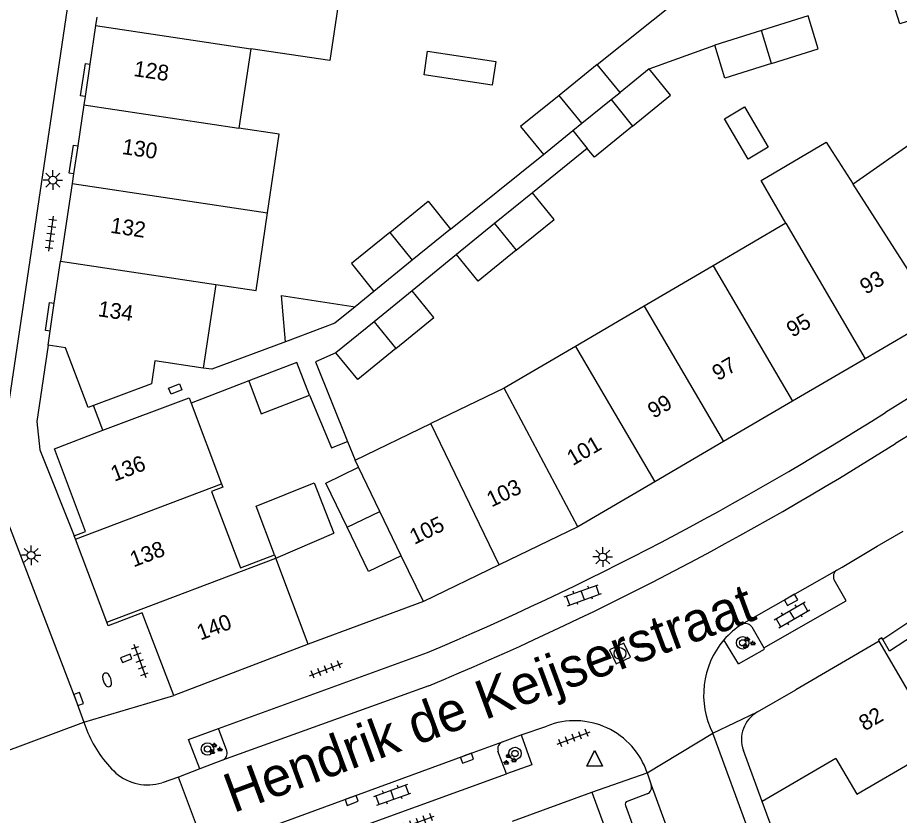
# Model space of a CAD drawing. Extents: x 131000 to 133014, y 396499 to 399001.
# Drawn here: x 132734 to 132790.2, y 397356 to 397406.8 of the extents above; entities that cross this region are included whole.
import ezdxf

# ---------------------------------------------------------------- set-up
doc = ezdxf.new("R2010")
doc.units = 0
for name, color, linetype in [('gg-afsc-erfafscheiding', 7, 'Continuous'), ('gg-afsc-hekwerk', 7, 'Continuous'), ('gg-afsc-muur', 7, 'Continuous'), ('gg-anno-huisnummerreeks BGT', 7, 'Continuous'), ('gg-anno-openbare ruimte label', 7, 'Continuous'), ('gg-bbg-bijgebouw', 7, 'Continuous'), ('gg-bbg-gedigitaliseerde bebouwing', 7, 'Continuous'), ('gg-bbg-gedigitaliseerde bijgebouw', 7, 'Continuous'), ('gg-bbg-hoofdgebouw', 7, 'Continuous'), ('gg-bbg-luifel en loopbrug', 7, 'Continuous'), ('gg-bbg-onder overbouw', 7, 'Continuous'), ('gg-bbg-pand overbouw', 7, 'Continuous'), ('gg-bbg-tussenscheiding', 7, 'Continuous'), ('gg-knt-verharding', 7, 'Continuous'), ('gg-knt-verharding nz', 7, 'Continuous'), ('gt-grn-weggrens', 7, 'Continuous'), ('gt-symb-boom', 7, 'Continuous'), ('gt-symb-brandkraan', 7, 'Continuous'), ('gt-symb-groenvak', 7, 'Continuous'), ('gt-symb-klinker verharding', 7, 'Continuous'), ('gt-symb-kolk', 7, 'Continuous'), ('gt-symb-kolk center center', 7, 'Continuous'), ('gt-symb-lichtmast', 7, 'Continuous'), ('gt-symb-rioolschacht', 7, 'Continuous'), ('gt-symb-tegel verharding', 7, 'Continuous'), ('gt-symb-waterafsluiter', 7, 'Continuous')]:
    doc.layers.add(name, color=color, linetype=linetype)

# ---------------------------------------------------------------- blocks, each defined once
blk = doc.blocks.new('gt0-RS')
at = {"layer": 'gt-symb-rioolschacht'}
blk.add_lwpolyline([(-0.5, -0.5), (0.5, -0.5), (0.5, 0.5), (-0.5, 0.5)], close=True, dxfattribs=at)
blk.add_circle((0, 0), 0.375, dxfattribs=at)
blk = doc.blocks.new('gt0-GRVAK')
at = {"layer": 'gt-symb-groenvak'}
for p, q in [((-0.11, 0.189), (-0.228, 0.24)), ((-0.182, 0.153), (0.088, 0.153)), ((-0.091, 0.211), (-0.156, 0.322)), ((-0.047, 0.214), (-0.047, 0.393)), ((-0.004, 0.211), (0.061, 0.322)), ((0.015, 0.189), (0.133, 0.24)), ((0.262, -0.052), (0.197, 0.059)), ((0.305, -0.049), (0.305, 0.13)), ((0.349, -0.052), (0.414, 0.059)), ((-0.245, -0.228), (-0.363, -0.177)), ((-0.318, -0.264), (-0.047, -0.264)), ((-0.226, -0.206), (-0.291, -0.095)), ((-0.183, -0.203), (-0.183, -0.024)), ((-0.139, -0.206), (-0.074, -0.095)), ((-0.12, -0.228), (-0.002, -0.177)), ((0.243, -0.074), (0.125, -0.023)), ((0.17, -0.11), (0.441, -0.11)), ((0.368, -0.074), (0.486, -0.023))]:
    blk.add_line(p, q, dxfattribs=at)
blk = doc.blocks.new('gt0-BOOM')
at = {"layer": 'gt-symb-boom'}
for radius in [0.4, 0.2]:
    blk.add_circle((0, 0), radius, dxfattribs=at)
blk = doc.blocks.new('gt0-KL1')
at = {"layer": 'gt-symb-klinker verharding'}
for p, q in [((-1.15, 0.3), (1.15, 0.3)), ((-1, -0.3), (-1, 0.3)), ((-0.5, 0.3), (-0.5, 0.45)), ((0, -0.3), (0, 0.3)), ((0.5, 0.3), (0.5, 0.45)), ((1, -0.3), (1, 0.3)), ((-1.15, -0.3), (1.15, -0.3)), ((-0.5, -0.45), (-0.5, -0.3)), ((0.5, -0.45), (0.5, -0.3))]:
    blk.add_line(p, q, dxfattribs=at)
blk = doc.blocks.new('gt0-KOLK')
at = {"layer": 'gt-symb-kolk'}
blk.add_lwpolyline([(0, 0), (0.375, 0), (0.375, 0.4), (-0.375, 0.4), (-0.375, 0), (0, 0)], dxfattribs=at)
blk = doc.blocks.new('gt0-WAFSL')
at = {"layer": 'gt-symb-waterafsluiter'}
for p, q in [((-0.5, -0.333), (0, 0.667)), ((0, 0.667), (0.5, -0.333)), ((0.5, -0.333), (-0.5, -0.333))]:
    blk.add_line(p, q, dxfattribs=at)
blk = doc.blocks.new('gt0-TEG1')
at = {"layer": 'gt-symb-tegel verharding'}
for p, q in [((-1.125, 0), (1.125, 0)), ((-0.9, -0.25), (-0.9, 0.25)), ((-0.45, -0.25), (-0.45, 0.25)), ((0, -0.25), (0, 0.25)), ((0.45, -0.25), (0.45, 0.25)), ((0.9, -0.25), (0.9, 0.25))]:
    blk.add_line(p, q, dxfattribs=at)
blk = doc.blocks.new('gt0-LMAST')
at = {"layer": 'gt-symb-lichtmast'}
for p, q in [((-0.005, 0.246), (-0.005, 0.621)), ((-0.182, 0.173), (-0.447, 0.438)), ((0.172, 0.173), (0.437, 0.438)), ((-0.255, -0.004), (-0.63, -0.004)), ((-0.182, -0.181), (-0.447, -0.446)), ((-0.005, -0.254), (-0.005, -0.629)), ((0.437, -0.446), (0.172, -0.181)), ((0.245, -0.004), (0.62, -0.004))]:
    blk.add_line(p, q, dxfattribs=at)
blk.add_circle((-0.005, -0.004), 0.25, dxfattribs=at)
blk = doc.blocks.new('gt0-KOLKCC')
at = {"layer": 'gt-symb-kolk center center'}
blk.add_lwpolyline([(-0.375, 0.2), (0.375, 0.2), (0.375, -0.2), (-0.375, -0.2)], close=True, dxfattribs=at)
blk = doc.blocks.new('gt0-BR')
at = {"layer": 'gt-symb-brandkraan'}
for centre, radius, start, end in [((-0.244, 0), 0.206, 107.5669, 252.4331), ((0.599, -2.664), 3, 106.892, 107.5669), ((0, -0.691), 0.938, 73.108, 106.892), ((-0.599, -2.664), 3, 72.4331, 73.108), ((0.244, 0), 0.206, 287.567, 72.4331), ((0.599, 2.664), 3, 252.4331, 253.108), ((0, 0.691), 0.938, 253.108, 286.8921), ((-0.599, 2.664), 3, 286.8921, 287.567)]:
    blk.add_arc(centre, radius, start, end, dxfattribs=at)

msp = doc.modelspace()

# ---------------------------------------------------------------- linework, layer by layer
at = {"layer": 'gg-afsc-erfafscheiding'}
for p, q in [((132774.289, 397403.561), (132778.463, 397405.084)), ((132770.334, 397398.498), (132766.854, 397395.674)), ((132761.621, 397393.358), (132767.541, 397398.106)), ((132761.999, 397391.741), (132759.171, 397389.421)), ((132756.738, 397389.386), (132755.537, 397388.408)), ((132748.747, 397383.677), (132745.083, 397382.268)), ((132755.052, 397379.824), (132755.53, 397378.634))]:
    msp.add_line(p, q, dxfattribs=at)
for points in [[(132770.979, 397403.838), (132776.318, 397408.149), (132775.942, 397409.415)], [(132751.096, 397386.176), (132746.394, 397384.416), (132745.85, 397384.497)], [(132754.313, 397385.476), (132753.013, 397384.902), (132755.052, 397379.824)], [(132752.622, 397382.766), (132754.034, 397379.414), (132755.052, 397379.824)]]:
    msp.add_lwpolyline(points, dxfattribs=at)
at = {"layer": 'gg-afsc-hekwerk'}
msp.add_line((132739.457, 397380.527), (132738.858, 397382.111), dxfattribs=at)
at = {"layer": 'gg-afsc-muur'}
for p, q in [((132759.892, 397369.616), (132752.55, 397366.89)), ((132783.999, 397350.093), (132781.495, 397356.874))]:
    msp.add_line(p, q, dxfattribs=at)
msp.add_lwpolyline([(132740.576, 397366.014), (132740.692, 397365.717), (132741.297, 397365.951), (132741.182, 397366.249), (132740.576, 397366.014)], dxfattribs=at)
at = {"layer": 'gg-bbg-bijgebouw'}
for p, q in [((132784.416, 397406.942), (132781.44, 397406.013)), ((132781.44, 397406.013), (132778.463, 397405.084)), ((132770.979, 397403.838), (132768.555, 397401.881)), ((132772.431, 397402.067), (132770.979, 397403.838)), ((132774.289, 397403.561), (132772.431, 397402.067)), ((132767.541, 397398.106), (132769.408, 397399.632)), ((132769.408, 397399.632), (132770.334, 397398.498)), ((132766.854, 397395.674), (132764.427, 397393.708)), ((132761.621, 397393.358), (132759.179, 397391.372)), ((132764.427, 397393.708), (132761.999, 397391.741)), ((132759.179, 397391.372), (132756.738, 397389.386)), ((132759.171, 397389.421), (132756.742, 397387.448)), ((132756.742, 397387.448), (132754.313, 397385.476))]:
    msp.add_line(p, q, dxfattribs=at)
for points in [[(132792.633, 397409.49), (132793.286, 397407.39), (132790.263, 397406.45), (132789.61, 397408.551)], [(132782.095, 397403.913), (132785.071, 397404.841), (132784.416, 397406.942)], [(132782.095, 397403.913), (132779.118, 397402.984), (132778.463, 397405.084)], [(132773.22, 397399.918), (132775.646, 397401.901), (132774.289, 397403.561)], [(132768.555, 397401.881), (132766.085, 397399.886), (132767.541, 397398.106)], [(132773.22, 397399.918), (132770.794, 397397.936), (132770.334, 397398.498)], [(132765.805, 397392.005), (132768.233, 397393.972), (132766.854, 397395.674)], [(132757.74, 397393.14), (132760.182, 397395.127), (132761.621, 397393.358)], [(132757.74, 397393.14), (132755.299, 397391.154), (132756.738, 397389.386)], [(132765.805, 397392.005), (132763.378, 397390.039), (132761.999, 397391.741)], [(132758.129, 397385.74), (132760.558, 397387.713), (132759.171, 397389.421)], [(132758.129, 397385.74), (132755.7, 397383.768), (132754.313, 397385.476)], [(132752.622, 397382.766), (132751.817, 397384.858), (132748.747, 397383.677)], [(132748.747, 397383.677), (132749.553, 397381.585), (132752.622, 397382.766)], [(132755.032, 397374.344), (132753.67, 397377.159), (132755.755, 397378.169)], [(132758.479, 397372.537), (132756.394, 397371.529), (132755.032, 397374.344)]]:
    msp.add_lwpolyline(points, dxfattribs=at)
at = {"layer": 'gg-bbg-gedigitaliseerde bebouwing'}
msp.add_line((132786.189, 397359.617), (132781.495, 397356.874), dxfattribs=at)
for points in [[(132749.645, 397409.988), (132754.689, 397409.237), (132753.924, 397404.097), (132748.88, 397404.848)], [(132749.951, 397394.385), (132750.698, 397399.399), (132748.126, 397399.782)], [(132783.008, 397393.728), (132781.417, 397396.447), (132785.572, 397398.899), (132787.282, 397396.229)], [(132746.644, 397389.83), (132749.216, 397389.447), (132749.951, 397394.385)]]:
    msp.add_lwpolyline(points, dxfattribs=at)
at = {"layer": 'gg-bbg-gedigitaliseerde bijgebouw'}
for points in [[(132760.159, 397404.691), (132764.507, 397404.032), (132764.279, 397402.529), (132759.931, 397403.187), (132760.159, 397404.691)], [(132780.607, 397397.819), (132779.09, 397400.39), (132780.363, 397401.142), (132781.88, 397398.571), (132780.607, 397397.819)], [(132751.096, 397386.176), (132750.837, 397389.127), (132755.537, 397388.408)], [(132755.537, 397388.408), (132754.242, 397387.353), (132751.096, 397386.176)]]:
    msp.add_lwpolyline(points, dxfattribs=at)
at = {"layer": 'gg-bbg-hoofdgebouw'}
for p, q in [((132739.066, 397406.872), (132738.986, 397406.332)), ((132738.986, 397406.332), (132738.621, 397403.877)), ((132748.88, 397404.848), (132748.126, 397399.782)), ((132738.621, 397403.877), (132738.313, 397401.802)), ((132738.313, 397401.802), (132738.233, 397401.266)), ((132738.233, 397401.266), (132737.847, 397398.67)), ((132791.487, 397399.158), (132787.282, 397396.229)), ((132737.847, 397398.67), (132737.581, 397396.883)), ((132737.581, 397396.883), (132737.488, 397396.255)), ((132737.488, 397396.255), (132736.753, 397391.313)), ((132783.008, 397393.728), (132778.375, 397391.017)), ((132736.354, 397388.63), (132736.753, 397391.313)), ((132778.375, 397391.017), (132773.976, 397388.442)), ((132746.644, 397389.83), (132745.85, 397384.497)), ((132736.089, 397386.849), (132736.354, 397388.63)), ((132773.976, 397388.442), (132769.587, 397385.873)), ((132792.688, 397387.791), (132788.064, 397385.088)), ((132735.957, 397385.959), (132736.089, 397386.849)), ((132769.587, 397385.873), (132765.034, 397383.209)), ((132788.064, 397385.088), (132783.43, 397382.38)), ((132765.034, 397383.209), (132760.366, 397380.962)), ((132745.083, 397382.268), (132747.025, 397377.108)), ((132783.43, 397382.38), (132779.029, 397379.808)), ((132755.53, 397378.634), (132760.366, 397380.962)), ((132779.029, 397379.808), (132774.638, 397377.242)), ((132755.755, 397378.169), (132755.53, 397378.634)), ((132774.638, 397377.242), (132769.74, 397374.379)), ((132769.74, 397374.379), (132764.723, 397371.953)), ((132737.701, 397373.586), (132737.623, 397373.792)), ((132739.697, 397368.294), (132737.701, 397373.586)), ((132750.402, 397372.582), (132750.483, 397372.368)), ((132759.892, 397369.616), (132758.479, 397372.537)), ((132752.55, 397366.89), (132750.483, 397372.368)), ((132764.723, 397371.953), (132759.892, 397369.616)), ((132752.55, 397366.89), (132743.971, 397363.627)), ((132788.95, 397367.08), (132783.64, 397363.98)), ((132789.19, 397367.193), (132789.13, 397367.3)), ((132781.19, 397362.58), (132783.64, 397363.98)), ((132781.495, 397356.874), (132780.296, 397360.12)), ((132787.52, 397357.34), (132792.823, 397360.432)), ((132786.189, 397359.617), (132787.52, 397357.34)), ((132765.576, 397355.606), (132770.63, 397357.46)), ((132770.63, 397357.46), (132773.98, 397348.42))]:
    msp.add_line(p, q, dxfattribs=at)
for points in [[(132738.858, 397382.111), (132738.521, 397381.984), (132737.075, 397385.793), (132735.957, 397385.959)], [(132745.85, 397384.497), (132742.759, 397384.956), (132742.555, 397383.501), (132738.858, 397382.111)], [(132739.457, 397380.527), (132744.955, 397382.608), (132745.083, 397382.268)], [(132737.623, 397373.792), (132738.353, 397374.067), (132736.356, 397379.354), (132739.457, 397380.527)], [(132747.025, 397377.108), (132747.103, 397376.9), (132746.375, 397376.635), (132748.225, 397371.764), (132750.402, 397372.582)], [(132743.971, 397363.627), (132741.964, 397368.891), (132739.782, 397368.069), (132739.697, 397368.294)], [(132789.13, 397367.3), (132788.9, 397367.17), (132788.95, 397367.08)]]:
    msp.add_lwpolyline(points, dxfattribs=at)
msp.add_arc((132782.195, 397360.822), 2.024, 119.7529, 200.3034, dxfattribs=at)
at = {"layer": 'gg-bbg-luifel en loopbrug'}
msp.add_line((132750.483, 397372.368), (132754.18, 397373.976), dxfattribs=at)
msp.add_lwpolyline([(132750.402, 397372.582), (132749.223, 397375.696), (132752.918, 397377.175), (132754.18, 397373.976)], dxfattribs=at)
at = {"layer": 'gg-bbg-onder overbouw'}
msp.add_lwpolyline([(132800.215, 397373.851), (132797.8, 397372.23), (132797.86, 397372.14), (132795.03, 397370.24), (132794.97, 397370.33), (132791.54, 397368.04), (132791.69, 397367.81), (132789.61, 397366.45), (132789.19, 397367.193)], dxfattribs=at)
at = {"layer": 'gg-bbg-pand overbouw'}
msp.add_line((132791.293, 397368.603), (132789.19, 397367.193), dxfattribs=at)
at = {"layer": 'gg-bbg-tussenscheiding'}
for p, q in [((132738.986, 397406.332), (132748.88, 397404.848)), ((132782.095, 397403.913), (132781.44, 397406.013)), ((132769.99, 397400.1), (132768.555, 397401.881)), ((132771.86, 397401.607), (132772.431, 397402.067)), ((132738.233, 397401.266), (132748.126, 397399.782)), ((132769.99, 397400.1), (132771.86, 397401.607)), ((132771.86, 397401.607), (132773.22, 397399.918)), ((132769.408, 397399.632), (132769.99, 397400.1)), ((132737.488, 397396.255), (132749.951, 397394.385)), ((132792.688, 397387.791), (132787.282, 397396.229)), ((132764.427, 397393.708), (132765.805, 397392.005)), ((132783.008, 397393.728), (132788.064, 397385.088)), ((132757.74, 397393.14), (132759.179, 397391.372)), ((132736.753, 397391.313), (132746.644, 397389.83)), ((132778.375, 397391.017), (132783.43, 397382.38)), ((132773.976, 397388.442), (132779.029, 397379.808)), ((132756.742, 397387.448), (132758.129, 397385.74)), ((132769.587, 397385.873), (132774.638, 397377.242)), ((132769.74, 397374.379), (132765.034, 397383.209)), ((132764.723, 397371.953), (132760.366, 397380.962)), ((132757.117, 397375.353), (132755.755, 397378.169)), ((132737.701, 397373.586), (132747.025, 397377.108)), ((132755.032, 397374.344), (132757.117, 397375.353)), ((132758.479, 397372.537), (132757.117, 397375.353)), ((132739.697, 397368.294), (132750.483, 397372.368)), ((132792.823, 397360.432), (132788.95, 397367.08))]:
    msp.add_line(p, q, dxfattribs=at)
at = {"layer": 'gg-knt-verharding'}
for p, q in [((132792.773, 397383.793), (132789.35, 397381.669)), ((132788.822, 397373.132), (132790.477, 397374.109)), ((132786.586, 397371.812), (132788.822, 397373.132)), ((132786.254, 397371.616), (132786.586, 397371.812)), ((132780.821, 397368.008), (132781.599, 397366.655)), ((132779.976, 397365.638), (132779.053, 397367.171)), ((132746.821, 397361.519), (132760.147, 397366.366)), ((132732.949, 397359.949), (132738.233, 397361.927)), ((132738.233, 397361.927), (132738.487, 397361.247)), ((132747.361, 397360.089), (132746.821, 397361.519)), ((132766.131, 397361.114), (132767.753, 397361.678)), ((132793.875, 397318.966), (132778.345, 397361.214)), ((132764.925, 397360.675), (132766.131, 397361.114)), ((132765.177, 397358.624), (132764.645, 397360.075)), ((132747.078, 397359.508), (132745.624, 397358.947)), ((132745.624, 397358.947), (132744.264, 397358.422)), ((132744.264, 397358.422), (132743.221, 397358.06)), ((132746.028, 397353.766), (132744.264, 397358.422)), ((132774.161, 397358.697), (132774.417, 397357.923)), ((132774.152, 397357.352), (132772.888, 397356.873)), ((132772.767, 397356.614), (132777.593, 397343.557))]:
    msp.add_line(p, q, dxfattribs=at)
for points in [[(132732.824, 397378.048), (132739.328, 397421.756), (132745.563, 397464.097), (132750.291, 397496.008)], [(132738.313, 397401.802), (132738.033, 397401.854), (132738.343, 397403.919), (132738.621, 397403.877)], [(132737.581, 397396.883), (132737.298, 397396.923), (132737.574, 397398.711), (132737.847, 397398.67)], [(132736.089, 397386.849), (132735.793, 397386.893), (132736.057, 397388.674), (132736.354, 397388.63)], [(132732.983, 397375.717), (132737.717, 397363.334), (132738.233, 397361.927)], [(132781.599, 397366.655), (132786.84, 397369.656), (132786.077, 397370.999)], [(132779.976, 397365.638), (132781.642, 397366.58), (132781.599, 397366.655)], [(132745.624, 397358.947), (132744.92, 397360.815), (132746.817, 397361.53), (132746.821, 397361.519)], [(132766.131, 397361.114), (132766.81, 397359.203), (132765.177, 397358.624)], [(132750.103, 397354.78), (132750.615, 397353.331), (132765.177, 397358.624)]]:
    msp.add_lwpolyline(points, dxfattribs=at)
for centre, radius, start, end in [((132683.493, 397548.161), 197.295, 292.86262, 302.44839), ((132786.501, 397371.211), 0.474, 121.413, 206.5736), ((132783.185, 397363.609), 5.455, 123.1249, 139.2399), ((132780.403, 397367.695), 0.522, 36.8148, 112.3766), ((132783.142, 397363.664), 5.387, 139.3854, 207.0588), ((132769.533, 397357.127), 4.887, 18.7413, 111.363), ((132745.626, 397364.321), 7.772, 203.2954, 226.5959), ((132765.135, 397360.212), 0.508, 114.3484, 195.6178), ((132746.909, 397359.95), 0.473, 290.9004, 17.159), ((132742.304, 397361.004), 3.083, 229.0846, 287.2915), ((132773.986, 397357.776), 0.455, 291.3498, 18.8583), ((132772.943, 397356.69), 0.191, 106.5711, 203.3467)]:
    msp.add_arc(centre, radius, start, end, dxfattribs=at)
at = {"layer": 'gg-knt-verharding nz'}
for p, q in [((132791.252, 397380.458), (132789.987, 397379.688)), ((132780.204, 397368.178), (132786.254, 397371.616)), ((132760.234, 397364.248), (132747.078, 397359.508)), ((132774.417, 397357.923), (132779.696, 397343.634))]:
    msp.add_line(p, q, dxfattribs=at)
msp.add_lwpolyline([(132749.54, 397355.029), (132762.604, 397359.81), (132764.925, 397360.675)], dxfattribs=at)
msp.add_arc((132684.269, 397547.02), 197.93, 292.56905, 302.28409, dxfattribs=at)
at = {"layer": 'gt-grn-weggrens'}
for p, q in [((132738.233, 397361.927), (132743.971, 397363.627)), ((132778.345, 397361.214), (132781.19, 397362.58)), ((132774.161, 397358.697), (132778.345, 397361.214)), ((132770.63, 397357.46), (132774.161, 397358.697))]:
    msp.add_line(p, q, dxfattribs=at)
msp.add_lwpolyline([(132735.957, 397385.959), (132735.23, 397381.08), (132735.43, 397379.29), (132737.623, 397373.792)], dxfattribs=at)

# ---------------------------------------------------------------- block references
at = {"layer": 'gt-symb-boom'}
for p in [(132780.25, 397366.981), (132746.121, 397360.21), (132765.731, 397359.927)]:
    msp.add_blockref('gt0-BOOM', p, dxfattribs=at)
at = {"layer": 'gt-symb-brandkraan', "rotation": 109.50357323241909}
msp.add_blockref('gt0-BR', (132739.72, 397364.62), dxfattribs=at)
at = {"layer": 'gt-symb-groenvak'}
for p in [(132780.598, 397366.977), (132746.609, 397360.217), (132765.364, 397359.532)]:
    msp.add_blockref('gt0-GRVAK', p, dxfattribs=at)
at = {"layer": 'gt-symb-klinker verharding'}
for p, rotation in [((132770.058, 397370.01), 19.757899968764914), ((132783.391, 397368.764), 30.07902586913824), ((132757.908, 397357.299), 19.757899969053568)]:
    msp.add_blockref('gt0-KL1', p, dxfattribs=dict(at, rotation=rotation))
at = {"layer": 'gt-symb-kolk'}
for p, rotation in [((132783.234, 397369.894), -150.46121774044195), ((132737.717, 397363.334), -69.87983420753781), ((132762.604, 397359.81), -159.93365037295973), ((132755.245, 397357.125), -159.82605505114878)]:
    msp.add_blockref('gt0-KOLK', p, dxfattribs=dict(at, rotation=rotation))
at = {"layer": 'gt-symb-kolk center center', "rotation": 21.951268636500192}
msp.add_blockref('gt0-KOLKCC', (132744.068, 397383.159), dxfattribs=at)
at = {"layer": 'gt-symb-lichtmast'}
for p in [(132736.264, 397396.48), (132734.883, 397372.564), (132771.329, 397372.459)]:
    msp.add_blockref('gt0-LMAST', p, dxfattribs=at)
at = {"layer": 'gt-symb-rioolschacht', "rotation": 25.539732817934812}
msp.add_blockref('gt0-RS', (132772.426, 397366.299), dxfattribs=at)
at = {"layer": 'gt-symb-tegel verharding'}
for p, rotation in [((132736.131, 397393.064), -97.8709205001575), ((132741.811, 397365.825), -70.42327443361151), ((132753.67, 397365.274), 20.97171055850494), ((132769.461, 397360.915), 20.844264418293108), ((132759.527, 397355.554), 19.811811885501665)]:
    msp.add_blockref('gt0-TEG1', p, dxfattribs=dict(at, rotation=rotation))
at = {"layer": 'gt-symb-waterafsluiter'}
for p in [(132770.805, 397359.455), (132770.817, 397359.458)]:
    msp.add_blockref('gt0-WAFSL', p, dxfattribs=at)

# ---------------------------------------------------------------- texts
at = {"layer": 'gg-anno-huisnummerreeks BGT'}
for s, rotation, p in [('128', 351.5, (132741.373, 397403.116)), ('130', 351.5, (132740.634, 397398.147)), ('132', 351.5, (132739.888, 397393.127)), ('93', 30.3, (132788.093, 397389.159)), ('134', 351.5, (132739.097, 397387.809)), ('95', 30.3, (132783.415, 397386.424)), ('97', 30.3, (132778.669, 397383.651)), ('99', 30.3, (132774.565, 397381.253)), ('101', 30.3, (132769.414, 397378.242)), ('136', 20.7, (132740.183, 397377.244)), ('103', 25.8, (132764.228, 397375.601)), ('105', 25.8, (132759.314, 397373.225)), ('138', 20.7, (132741.409, 397371.787)), ('140', 20.9, (132745.671, 397367.123)), ('82', 30.3, (132788.028, 397361.33))]:
    msp.add_text(s, height=1, rotation=rotation, dxfattribs=at).set_placement(p)
at = {"layer": 'gg-anno-openbare ruimte label'}
msp.add_text('Hendrik de Keijserstraat', height=2.5, rotation=20.3, dxfattribs=at).set_placement((132747.769, 397356.119))

doc.saveas('drawing.dxf')
